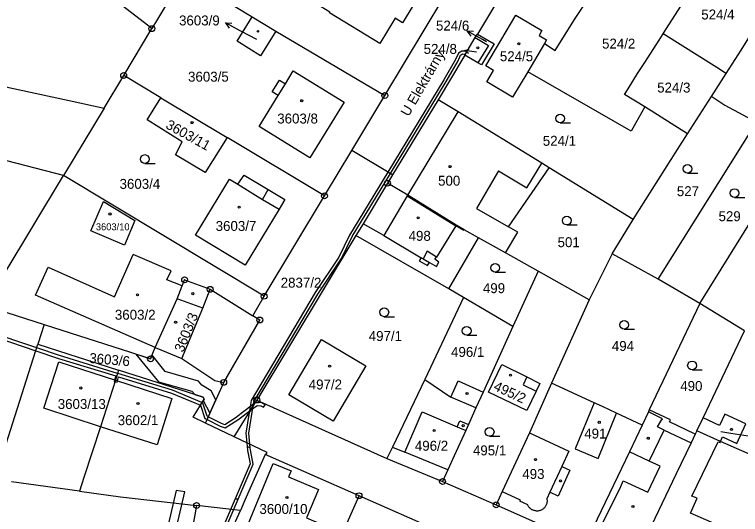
# Model space of a CAD drawing. Extents: x -644096 to -634268, y -1141430 to -1133463.
# Drawn here: x -640487.2 to -640363, y -1137834.3 to -1137748.7 of the extents above; entities that cross this region are included whole.
import ezdxf

# ---------------------------------------------------------------- set-up
doc = ezdxf.new("R2010")
doc.units = 0
for name, color, linetype in [('_CIVIL_CONSTRUCTION', 7, 'Continuous'), ('B_Hranice _3D', 7, 'Continuous'), ('M_Svah_Nasyp', 7, 'Continuous'), ('M_Svah_Zarez', 7, 'Continuous'), ('svrsek_osa_sjezdy', 7, 'Continuous'), ('svrsek_osa_VRT', 7, 'Continuous'), ('svrsek_popisy_VRT', 7, 'Continuous'), ('terminal_VRT', 7, 'Continuous')]:
    doc.layers.add(name, color=color, linetype=linetype)

msp = doc.modelspace()

# ---------------------------------------------------------------- linework, layer by layer
at = {"layer": '_CIVIL_CONSTRUCTION'}
for centre, radius in [((-640463.68, -1137751.16), 0.5), ((-640463.68, -1137751.16), 0.0303), ((-640468.5, -1137759.17), 0.5), ((-640468.5, -1137759.17), 0.0303), ((-640423.84, -1137762.61), 0.5), ((-640423.84, -1137762.61), 0.0303), ((-640423.39, -1137777.62), 0.5), ((-640423.39, -1137777.62), 0.0303), ((-640434.16, -1137779.77), 0.5), ((-640434.16, -1137779.77), 0.0303), ((-640458.08, -1137794.13), 0.5), ((-640458.08, -1137794.13), 0.0303), ((-640453.71, -1137795.76), 0.5), ((-640453.71, -1137795.76), 0.0303), ((-640444.48, -1137796.95), 0.5), ((-640444.48, -1137796.95), 0.0303), ((-640445.23, -1137801.01), 0.5), ((-640445.23, -1137801.01), 0.0303), ((-640463.9, -1137807.65), 0.5), ((-640463.9, -1137807.65), 0.0303), ((-640451.39, -1137811.68), 0.5), ((-640451.39, -1137811.68), 0.0303), ((-640445.72, -1137814.7), 0.5), ((-640445.72, -1137814.7), 0.0303), ((-640413.98, -1137828.65), 0.5), ((-640413.98, -1137828.65), 0.0303), ((-640428.26, -1137831.07), 0.5), ((-640428.26, -1137831.07), 0.0303), ((-640456.03, -1137832.75), 0.5), ((-640404.81, -1137832.64), 0.5), ((-640456.03, -1137832.75), 0.0303), ((-640404.81, -1137832.64), 0.0303)]:
    msp.add_circle(centre, radius, dxfattribs=at)
at = {"layer": 'B_Hranice _3D'}
for points in [[(-640423.32, -1137775.7), (-640422.89, -1137775.95), (-640413.34, -1137760.2), (-640411.33, -1137756.65), (-640410.89, -1137755.7), (-640410.55, -1137755.49), (-640410.06, -1137755.52), (-640409.77, -1137755.03), (-640410.67, -1137754.99), (-640411.27, -1137755.35), (-640411.77, -1137756.42), (-640413.78, -1137759.94)], [(-640447.03, -1137816.83), (-640446.34, -1137815.7), (-640446.22, -1137814.99), (-640435.32, -1137796.58), (-640431.26, -1137790.49), (-640429.42, -1137786.73), (-640422.89, -1137775.95), (-640423.32, -1137775.7), (-640429.86, -1137786.49), (-640431.7, -1137790.24), (-640435.74, -1137796.32), (-640446.7, -1137814.81)], [(-640456.36, -1137813.76), (-640454.89, -1137814.23), (-640454.74, -1137814.53), (-640454.91, -1137814.81), (-640453.76, -1137816.95), (-640452.73, -1137814.65), (-640453.55, -1137813.14), (-640455.11, -1137812.16), (-640455.73, -1137811.45), (-640461.38, -1137809.82), (-640463.65, -1137807.05), (-640463.9, -1137807.65), (-640466.41, -1137806.84), (-640462.54, -1137811.56), (-640456.85, -1137813.21)], [(-640454.25, -1137818.04), (-640452, -1137819.15), (-640451.12, -1137819.48), (-640448.97, -1137818.08), (-640448.09, -1137817.42), (-640446.79, -1137816.43), (-640445.7, -1137815.61), (-640445.02, -1137815.67), (-640444.58, -1137815.95), (-640444.32, -1137815.53), (-640444.86, -1137815.19), (-640445.84, -1137815.09), (-640446.06, -1137815.26), (-640448.39, -1137817.02), (-640449.25, -1137817.68), (-640451.18, -1137818.92), (-640451.8, -1137818.69), (-640454.04, -1137817.57)], [(-640447.4, -1137822.63), (-640446.87, -1137822.87), (-640447.11, -1137820.39), (-640446.34, -1137815.7), (-640447.03, -1137816.83), (-640447.61, -1137820.37)], [(-640449.45, -1137831.6), (-640448.94, -1137831.68), (-640446.37, -1137825.66), (-640446.83, -1137823.25), (-640446.87, -1137822.87), (-640447.4, -1137822.63), (-640447.33, -1137823.33), (-640446.89, -1137825.6)], [(-640474.03, -1137899.51), (-640473.67, -1137897.48), (-640458.07, -1137830.4), (-640459.53, -1137830.19), (-640475.13, -1137897.18), (-640475.31, -1137898.2)]]:
    msp.add_lwpolyline(points, close=True, dxfattribs=at)
for points in [[(-640492.22, -1137803.34), (-640483.53, -1137806.26), (-640479.62, -1137807.57), (-640469.86, -1137810.57), (-640470.05, -1137811.29), (-640470.11, -1137811.53), (-640470, -1137811.56), (-640469.63, -1137811.65), (-640469.57, -1137811.41), (-640469.39, -1137810.71), (-640460.32, -1137813.5), (-640455.38, -1137815.59), (-640455.35, -1137815.6), (-640454.63, -1137817.85), (-640454.25, -1137818.04), (-640454.04, -1137817.57), (-640454.21, -1137817.49), (-640454.95, -1137815.22), (-640455.12, -1137815.15), (-640460.14, -1137813.02), (-640469.49, -1137810.16), (-640469.54, -1137810.14), (-640479.46, -1137807.09), (-640483.37, -1137805.78), (-640492.08, -1137802.86)], [(-640455.24, -1137846.43), (-640448.94, -1137831.68), (-640449.45, -1137831.6), (-640455.7, -1137846.25)]]:
    msp.add_lwpolyline(points, dxfattribs=at)
at = {"layer": 'M_Svah_Nasyp'}
for p, q in [((-640442.08, -1137762.6), (-640440.85, -1137760.6)), ((-640419.94, -1137779.67), (-640411.31, -1137765.42)), ((-640399.54, -1137778.38), (-640397.03, -1137774.17)), ((-640404.4, -1137775.48), (-640406.19, -1137778.49)), ((-640404.4, -1137775.48), (-640399.54, -1137778.38)), ((-640448.96, -1137777.78), (-640444.76, -1137780.39)), ((-640444.76, -1137780.39), (-640443.79, -1137778.7)), ((-640406.19, -1137778.49), (-640408.16, -1137781.91)), ((-640420.01, -1137779.78), (-640424.01, -1137786.53)), ((-640420.01, -1137779.78), (-640419.94, -1137779.67)), ((-640420.01, -1137779.78), (-640411.69, -1137784.9)), ((-640444.76, -1137780.39), (-640441.94, -1137782.05)), ((-640408.16, -1137781.91), (-640402.7, -1137785.08)), ((-640424.01, -1137786.53), (-640427.56, -1137784.58)), ((-640411.69, -1137784.9), (-640415.03, -1137790.25)), ((-640410.32, -1137785.68), (-640411.69, -1137784.9)), ((-640410.26, -1137785.57), (-640410.32, -1137785.68)), ((-640424.01, -1137786.53), (-640417.63, -1137790.35)), ((-640470.05, -1137797.03), (-640466.86, -1137789.83)), ((-640460.37, -1137792.62), (-640466.86, -1137789.83)), ((-640416.6, -1137789.24), (-640417.29, -1137790.56)), ((-640415.03, -1137790.25), (-640416.6, -1137789.24)), ((-640417.63, -1137790.35), (-640417.95, -1137790.88)), ((-640417.95, -1137790.88), (-640416.53, -1137791.68)), ((-640417.29, -1137790.56), (-640417.63, -1137790.35)), ((-640417.29, -1137790.56), (-640416.23, -1137791.16)), ((-640416.53, -1137791.68), (-640416.23, -1137791.16)), ((-640416.23, -1137791.16), (-640415.02, -1137791.84)), ((-640415.29, -1137790.61), (-640415.03, -1137790.25)), ((-640414.6, -1137791.1), (-640415.29, -1137790.61)), ((-640415.02, -1137791.84), (-640414.6, -1137791.1)), ((-640483.55, -1137796.74), (-640481.4, -1137791.95)), ((-640481.4, -1137791.95), (-640470.05, -1137797.03)), ((-640461.13, -1137794.14), (-640460.37, -1137792.62)), ((-640458.47, -1137795.16), (-640461.13, -1137794.14)), ((-640454.99, -1137799), (-640453.71, -1137795.76)), ((-640463.09, -1137805.71), (-640483.55, -1137796.74)), ((-640454.99, -1137799), (-640459.33, -1137797.4)), ((-640458.56, -1137807.59), (-640454.99, -1137799)), ((-640482.17, -1137816.1), (-640479.6, -1137808.18)), ((-640479.6, -1137808.18), (-640469.92, -1137811.3)), ((-640469.92, -1137811.3), (-640460.27, -1137814.44)), ((-640399.57, -1137810.76), (-640400.21, -1137812.12)), ((-640400.21, -1137812.12), (-640397.99, -1137813.18)), ((-640460.27, -1137814.44), (-640462.8, -1137822.36)), ((-640408.27, -1137816.06), (-640412.58, -1137814.2)), ((-640472.48, -1137819.26), (-640482.17, -1137816.1)), ((-640420.41, -1137823.64), (-640417.44, -1137816.71)), ((-640417.44, -1137816.71), (-640411.46, -1137819.28)), ((-640411.46, -1137819.28), (-640411.01, -1137818.24)), ((-640411.01, -1137818.24), (-640409.54, -1137818.86)), ((-640462.8, -1137822.36), (-640472.48, -1137819.26)), ((-640411.46, -1137819.28), (-640410.01, -1137819.9)), ((-640378.64, -1137825.15), (-640376.06, -1137819.87)), ((-640376.06, -1137819.87), (-640371.49, -1137822.03)), ((-640399.14, -1137820.32), (-640392.41, -1137823.43)), ((-640422.53, -1137822.77), (-640420.41, -1137823.64)), ((-640413.08, -1137826.66), (-640420.41, -1137823.64)), ((-640392.41, -1137823.43), (-640393.61, -1137826.07)), ((-640378.64, -1137825.15), (-640382.01, -1137823.55)), ((-640393.61, -1137826.07), (-640395.62, -1137830.48)), ((-640393.61, -1137826.07), (-640392.19, -1137826.72)), ((-640376.76, -1137826.04), (-640378.64, -1137825.15)), ((-640392.19, -1137826.72), (-640394.2, -1137831.13)), ((-640387.25, -1137837.09), (-640383.47, -1137829.48)), ((-640403.79, -1137830.34), (-640400.72, -1137831.76)), ((-640395.62, -1137830.48), (-640396.14, -1137831.62)), ((-640394.2, -1137831.13), (-640395.62, -1137830.48)), ((-640400.72, -1137831.76), (-640400.8, -1137831.94)), ((-640400.8, -1137831.94), (-640399.44, -1137832.58)), ((-640364.49, -1137837.13), (-640371.57, -1137834.03))]:
    msp.add_line(p, q, dxfattribs=at)
for points in [[(-640376.06, -1137819.87), (-640377.21, -1137819.31), (-640376.51, -1137818.01), (-640376.42, -1137818.07), (-640376.36, -1137817.9), (-640378.79, -1137816.74)], [(-640371.57, -1137834.03), (-640370.47, -1137831.52), (-640371.33, -1137831.14), (-640366.86, -1137821.83), (-640366.51, -1137821.97), (-640366.44, -1137821.8)], [(-640383.47, -1137829.48), (-640383.08, -1137828.52), (-640378.88, -1137830.47), (-640376.76, -1137826.04)], [(-640396.14, -1137831.62), (-640396.12, -1137831.74), (-640396.11, -1137831.85), (-640396.1, -1137831.97), (-640396.11, -1137832.08), (-640396.12, -1137832.2), (-640396.14, -1137832.32), (-640396.17, -1137832.43), (-640396.2, -1137832.54), (-640396.24, -1137832.65), (-640396.3, -1137832.76), (-640396.35, -1137832.86), (-640396.42, -1137832.96), (-640396.49, -1137833.05), (-640396.56, -1137833.14), (-640396.64, -1137833.22), (-640396.73, -1137833.3), (-640396.82, -1137833.37), (-640396.92, -1137833.43), (-640397.02, -1137833.49), (-640397.13, -1137833.54), (-640397.24, -1137833.59), (-640397.35, -1137833.62), (-640397.46, -1137833.65), (-640397.58, -1137833.67), (-640397.69, -1137833.69), (-640397.81, -1137833.69), (-640397.93, -1137833.69), (-640398.04, -1137833.68), (-640398.16, -1137833.66), (-640398.27, -1137833.63), (-640398.38, -1137833.6), (-640398.49, -1137833.56), (-640398.6, -1137833.51), (-640398.7, -1137833.46), (-640398.8, -1137833.39), (-640398.89, -1137833.32), (-640398.98, -1137833.25), (-640399.07, -1137833.17), (-640399.15, -1137833.08), (-640399.22, -1137832.99), (-640399.28, -1137832.89), (-640399.34, -1137832.79), (-640399.4, -1137832.69), (-640399.44, -1137832.58)]]:
    msp.add_lwpolyline(points, dxfattribs=at)
at = {"layer": 'M_Svah_Zarez'}
for centre, radius in [((-640445.55, -1137751.62), 0.123), ((-640400.92, -1137753.74), 0.175), ((-640407.95, -1137754.43), 0.175), ((-640438.06, -1137763.49), 0.175), ((-640456.81, -1137767.24), 0.175), ((-640412.7, -1137774.77), 0.175), ((-640448.74, -1137781.71), 0.175), ((-640470.84, -1137782.87), 0.175), ((-640418.13, -1137783.52), 0.175), ((-640456.66, -1137796.5), 0.175), ((-640466.12, -1137796.72), 0.175), ((-640459.61, -1137801.4), 0.175), ((-640433.28, -1137808.89), 0.175), ((-640402.35, -1137810.45), 0.175), ((-640475.81, -1137812.64), 0.175), ((-640409.79, -1137813.59), 0.175), ((-640466.05, -1137815.31), 0.175), ((-640387.18, -1137818.52), 0.175), ((-640415.43, -1137819.92), 0.175), ((-640410.46, -1137819.09), 0.175), ((-640364.58, -1137819.72), 0.175), ((-640378.8, -1137821.25), 0.175), ((-640398.08, -1137824.9), 0.175), ((-640393.83, -1137828.55), 0.175), ((-640440.58, -1137831.37), 0.175), ((-640381.42, -1137832.9), 0.175)]:
    msp.add_circle(centre, radius, dxfattribs=at)
at = {"layer": 'svrsek_osa_sjezdy'}
for p, q in [((-640393.86, -1137767.29), (-640392.11, -1137767.29)), ((-640464.88, -1137774.22), (-640463.13, -1137774.22)), ((-640372.1, -1137775.89), (-640370.35, -1137775.89)), ((-640364.06, -1137780.04), (-640362.31, -1137780.04)), ((-640392.74, -1137784.75), (-640390.99, -1137784.75)), ((-640404.98, -1137792.83), (-640403.23, -1137792.83)), ((-640423.94, -1137800.44), (-640422.19, -1137800.44)), ((-640382.92, -1137802.59), (-640381.17, -1137802.59)), ((-640409.85, -1137803.61), (-640408.1, -1137803.61)), ((-640371.32, -1137809.53), (-640369.57, -1137809.53)), ((-640405.93, -1137820.91), (-640404.18, -1137820.91))]:
    msp.add_line(p, q, dxfattribs=at)
for centre in [(-640393.86, -1137766.54), (-640464.88, -1137773.47), (-640372.1, -1137775.14), (-640364.06, -1137779.29), (-640392.74, -1137784), (-640404.98, -1137792.08), (-640423.94, -1137799.69), (-640382.92, -1137801.84), (-640409.85, -1137802.86), (-640371.32, -1137808.78), (-640405.93, -1137820.16)]:
    msp.add_circle(centre, 0.75, dxfattribs=at)
at = {"layer": 'svrsek_popisy_VRT'}
for p, q in [((-640448.45, -1137751.59), (-640451.1, -1137750.18)), ((-640451.1, -1137750.18), (-640449.98, -1137750.21)), ((-640451.1, -1137750.18), (-640450.45, -1137751.09)), ((-640445.73, -1137753.02), (-640448.45, -1137751.59)), ((-640407.17, -1137753), (-640409.8, -1137751.54)), ((-640409.8, -1137751.54), (-640408.68, -1137751.59)), ((-640409.8, -1137751.54), (-640409.16, -1137752.47)), ((-640406.44, -1137753.4), (-640407.17, -1137753)), ((-640410.15, -1137754.9), (-640409.43, -1137754.67)), ((-640408.16, -1137755.21), (-640410.15, -1137754.9)), ((-640410.15, -1137754.9), (-640409.54, -1137755.33)), ((-640366.42, -1137820.09), (-640364.7, -1137820.38)), ((-640364.7, -1137820.38), (-640361.74, -1137820.85))]:
    msp.add_line(p, q, dxfattribs=at)
at = {"layer": 'terminal_VRT'}
for p, q in [((-640393.08, -1137727.04), (-640408.01, -1137752.08)), ((-640458.19, -1137742.03), (-640446.51, -1137749.14)), ((-640423.84, -1137762.61), (-640413.53, -1137745.46)), ((-640446.51, -1137749.14), (-640442.5, -1137751.61)), ((-640468.5, -1137759.17), (-640463.68, -1137751.16)), ((-640442.5, -1137751.61), (-640423.84, -1137762.61)), ((-640410.16, -1137755.69), (-640408.38, -1137752.7)), ((-640408.38, -1137752.7), (-640408.01, -1137752.08)), ((-640396.57, -1137753.71), (-640399.42, -1137758.53)), ((-640407.94, -1137757.02), (-640410.16, -1137755.69)), ((-640471.86, -1137764.75), (-640468.5, -1137759.17)), ((-640462.13, -1137762.99), (-640468.5, -1137759.17)), ((-640368.02, -1137762.75), (-640365.48, -1137758.81)), ((-640429.51, -1137772.03), (-640423.84, -1137762.61)), ((-640372.08, -1137769.14), (-640368.02, -1137762.75)), ((-640462.13, -1137762.99), (-640450.81, -1137769.78)), ((-640414.72, -1137763.33), (-640422.51, -1137776.18)), ((-640471.86, -1137764.75), (-640478.81, -1137776.31)), ((-640372.08, -1137769.14), (-640379.41, -1137764.56)), ((-640478.81, -1137776.31), (-640517.04, -1137766.4)), ((-640377.14, -1137794.02), (-640360.54, -1137767.55)), ((-640434.16, -1137779.77), (-640450.81, -1137769.78)), ((-640434.16, -1137779.77), (-640429.51, -1137772.03)), ((-640422.51, -1137776.18), (-640429.51, -1137772.03)), ((-640381.36, -1137783.81), (-640395.73, -1137774.99)), ((-640444.48, -1137796.95), (-640478.81, -1137776.31)), ((-640422.51, -1137776.18), (-640423.39, -1137777.62)), ((-640370.01, -1137798.21), (-640356.86, -1137776.95)), ((-640444.48, -1137796.95), (-640434.16, -1137779.77)), ((-640385, -1137789.68), (-640381.36, -1137783.81)), ((-640407.83, -1137786.93), (-640410.26, -1137785.57)), ((-640403.21, -1137789.52), (-640401.13, -1137785.99)), ((-640428.78, -1137786.53), (-640445.72, -1137814.7)), ((-640412.89, -1137795.68), (-640428.78, -1137786.53)), ((-640412.89, -1137795.68), (-640407.83, -1137786.93)), ((-640403.21, -1137789.52), (-640407.83, -1137786.93)), ((-640397.65, -1137792.64), (-640403.21, -1137789.52)), ((-640385, -1137789.68), (-640388.92, -1137797.54)), ((-640377.14, -1137794.02), (-640385, -1137789.68)), ((-640397.65, -1137792.64), (-640401.95, -1137802.13)), ((-640388.92, -1137797.54), (-640397.65, -1137792.64)), ((-640370.01, -1137798.21), (-640377.14, -1137794.02)), ((-640410.38, -1137797.16), (-640412.89, -1137795.68)), ((-640463.09, -1137805.71), (-640459.33, -1137797.4)), ((-640446.43, -1137800.27), (-640444.48, -1137796.95)), ((-640410.38, -1137797.16), (-640417.03, -1137811.17)), ((-640401.95, -1137802.13), (-640410.38, -1137797.16)), ((-640388.92, -1137797.54), (-640395.33, -1137811.82)), ((-640492.18, -1137798.54), (-640482.08, -1137801.79)), ((-640370.01, -1137798.21), (-640378.63, -1137816.4)), ((-640362.36, -1137802.88), (-640370.01, -1137798.21)), ((-640482.08, -1137801.79), (-640483.16, -1137805.12)), ((-640401.95, -1137802.13), (-640407.04, -1137813.35)), ((-640369.43, -1137817.72), (-640362.36, -1137802.88)), ((-640489.87, -1137825.94), (-640483.16, -1137805.12)), ((-640483.16, -1137805.12), (-640469.36, -1137809.57)), ((-640417.03, -1137811.17), (-640412.58, -1137814.2)), ((-640454.53, -1137818.66), (-640451.39, -1137811.68)), ((-640388.07, -1137815.16), (-640395.33, -1137811.82)), ((-640449.58, -1137820.97), (-640445.72, -1137814.7)), ((-640445.72, -1137814.7), (-640423.5, -1137824.7)), ((-640379.85, -1137818.98), (-640384.22, -1137816.95)), ((-640449.58, -1137820.97), (-640454.53, -1137818.66)), ((-640370.52, -1137820), (-640369.43, -1137817.72)), ((-640370.52, -1137820), (-640370.78, -1137820.55)), ((-640366.44, -1137821.8), (-640370.52, -1137820)), ((-640358.1, -1137825.48), (-640366.44, -1137821.8)), ((-640428.26, -1137831.07), (-640444.28, -1137824.01)), ((-640423.5, -1137824.7), (-640413.98, -1137828.65)), ((-640476.04, -1137830.3), (-640487.7, -1137828.7)), ((-640413.98, -1137828.65), (-640404.81, -1137832.64)), ((-640412.25, -1137838.12), (-640428.26, -1137831.07)), ((-640460.57, -1137860.59), (-640448.55, -1137833.6)), ((-640448.55, -1137833.6), (-640456.03, -1137832.75))]:
    msp.add_line(p, q, dxfattribs=at)
for points in [[(-640463.68, -1137751.16), (-640502.38, -1137721.29), (-640511.55, -1137718.4)], [(-640433.32, -1137748.46), (-640433.24, -1137748.33), (-640435.46, -1137746.99), (-640430.48, -1137739.02), (-640428.27, -1137740.37), (-640418.48, -1137746.32), (-640420.8, -1137750.17), (-640422.09, -1137749.39), (-640424.69, -1137753.69), (-640433.32, -1137748.46)], [(-640376.28, -1137752.05), (-640375.79, -1137751.29), (-640367.76, -1137738.75)], [(-640396.57, -1137753.71), (-640394.7, -1137754.89), (-640393.1, -1137752.31), (-640391.29, -1137749.42), (-640388.54, -1137745.26)], [(-640365.48, -1137758.81), (-640362.95, -1137754.86), (-640357.05, -1137745.4), (-640356.8, -1137745)], [(-640461.16, -1137746.96), (-640461.52, -1137747.56), (-640462.72, -1137749.56), (-640463.68, -1137751.16)], [(-640442.5, -1137751.61), (-640445.09, -1137755.79), (-640449.1, -1137753.28), (-640446.51, -1137749.14)], [(-640399.42, -1137758.53), (-640402, -1137762.9), (-640406.41, -1137760.26), (-640405.24, -1137758.3), (-640406.56, -1137757.52), (-640401.43, -1137748.85), (-640396.99, -1137751.48), (-640397.45, -1137752.33), (-640396.2, -1137753.08), (-640396.57, -1137753.71)], [(-640408.38, -1137752.7), (-640406.15, -1137754.03), (-640407.94, -1137757.02)], [(-640408.01, -1137752.08), (-640405.18, -1137753.77), (-640407.33, -1137757.38), (-640407.94, -1137757.02)], [(-640379.41, -1137764.56), (-640382.88, -1137762.4), (-640382.27, -1137761.44), (-640380.62, -1137758.86), (-640379.51, -1137757.13), (-640377.35, -1137753.76), (-640376.28, -1137752.05)], [(-640365.48, -1137758.81), (-640365.75, -1137758.64), (-640367.1, -1137757.79), (-640376.28, -1137752.05)], [(-640514.86, -1137755.46), (-640477.83, -1137763.46), (-640471.86, -1137764.75)], [(-640410.16, -1137755.69), (-640410.35, -1137756), (-640414.72, -1137763.33)], [(-640440.85, -1137760.6), (-640439.5, -1137758.39), (-640430.78, -1137763.75), (-640436.67, -1137773.28), (-640445.34, -1137767.92), (-640442.08, -1137762.6), (-640443.1, -1137761.98), (-640441.87, -1137759.97), (-640440.85, -1137760.6)], [(-640379.41, -1137764.56), (-640380.94, -1137767.28), (-640381.75, -1137768.71), (-640399.42, -1137758.53)], [(-640368.02, -1137762.75), (-640367.78, -1137762.91), (-640365.72, -1137764.28), (-640360.28, -1137767.14)], [(-640450.81, -1137769.78), (-640454.57, -1137775.77), (-640459.62, -1137772.75), (-640458.49, -1137770.53), (-640464.48, -1137766.74), (-640462.13, -1137762.99)], [(-640395.73, -1137774.99), (-640397.03, -1137774.17), (-640411.31, -1137765.42), (-640414.72, -1137763.33)], [(-640381.36, -1137783.81), (-640373.79, -1137771.85), (-640372.08, -1137769.14)], [(-640401.13, -1137785.99), (-640402.7, -1137785.08), (-640395.73, -1137774.99)], [(-640492.18, -1137798.54), (-640489.12, -1137793.45), (-640478.81, -1137776.31)], [(-640448.96, -1137777.78), (-640447.91, -1137776.23), (-640443.79, -1137778.7), (-640440.92, -1137780.42), (-640441.94, -1137782.05), (-640447.71, -1137791.61), (-640456.21, -1137786.47), (-640450.41, -1137776.94), (-640448.96, -1137777.78)], [(-640423.39, -1137777.62), (-640427.56, -1137784.58), (-640428.78, -1137786.53)], [(-640410.26, -1137785.57), (-640411.63, -1137784.79), (-640419.94, -1137779.67), (-640423.39, -1137777.62)], [(-640466.59, -1137783.98), (-640468.34, -1137788.2), (-640474.14, -1137785.76), (-640471.96, -1137780.74), (-640466.59, -1137783.98)], [(-640459.33, -1137797.4), (-640458.47, -1137795.16), (-640458.08, -1137794.13)], [(-640458.08, -1137794.13), (-640453.71, -1137795.76), (-640446.43, -1137800.27)], [(-640451.39, -1137811.68), (-640445.23, -1137801.01), (-640446.43, -1137800.27)], [(-640482.08, -1137801.79), (-640467.36, -1137806.53), (-640463.9, -1137807.65), (-640463.09, -1137805.71)], [(-640427.1, -1137808.84), (-640432.69, -1137818.31), (-640440.24, -1137813.81), (-640434.67, -1137804.35), (-640427.1, -1137808.84)], [(-640463.09, -1137805.71), (-640458.56, -1137807.59), (-640452.9, -1137811.38), (-640451.39, -1137811.68)], [(-640397.36, -1137811.87), (-640397.99, -1137813.18), (-640399.59, -1137816.49), (-640406.14, -1137813.33), (-640403.86, -1137808.61), (-640399.57, -1137810.76), (-640397.36, -1137811.87)], [(-640469.36, -1137809.57), (-640469.92, -1137811.3), (-640472.48, -1137819.26), (-640475.29, -1137827.98), (-640476.04, -1137830.3)], [(-640454.53, -1137818.66), (-640456.64, -1137817.65), (-640454.74, -1137814.53), (-640454.89, -1137814.23), (-640469.36, -1137809.57)], [(-640417.03, -1137811.17), (-640422.53, -1137822.77), (-640423.5, -1137824.7)], [(-640412.58, -1137814.2), (-640411.29, -1137811.41), (-640407.04, -1137813.35)], [(-640395.33, -1137811.82), (-640399.14, -1137820.32), (-640403.79, -1137830.34), (-640404.81, -1137832.64)], [(-640407.04, -1137813.35), (-640408.27, -1137816.06), (-640409.54, -1137818.86), (-640410.01, -1137819.9), (-640411.98, -1137824.25), (-640413.08, -1137826.66), (-640413.98, -1137828.65)], [(-640388.07, -1137815.16), (-640391.32, -1137823.06), (-640387.39, -1137824.71), (-640384.22, -1137816.95)], [(-640384.22, -1137816.95), (-640386.63, -1137815.83), (-640388.07, -1137815.16)], [(-640378.63, -1137816.4), (-640378.79, -1137816.74), (-640379.85, -1137818.98)], [(-640370.78, -1137820.55), (-640375.2, -1137818.45), (-640375.03, -1137818.09), (-640378.63, -1137816.4)], [(-640366.44, -1137821.8), (-640366.09, -1137821.01), (-640363.66, -1137822.14), (-640362.11, -1137818.79), (-640365.71, -1137817.1), (-640366.6, -1137819.04), (-640369.43, -1137817.72)], [(-640379.85, -1137818.98), (-640382.01, -1137823.55), (-640389.58, -1137839.37)], [(-640444.28, -1137824.01), (-640444.11, -1137823.99), (-640443.97, -1137823.68), (-640449.58, -1137820.97)], [(-640370.78, -1137820.55), (-640371.49, -1137822.03), (-640374.03, -1137827.33), (-640379.52, -1137838.79), (-640379.7, -1137839.17), (-640380.26, -1137840.42), (-640381.4, -1137842.81)], [(-640444.28, -1137824.01), (-640447.77, -1137831.84), (-640448.55, -1137833.6)], [(-640440.31, -1137827.85), (-640435.18, -1137829.99), (-640437.23, -1137834.88), (-640434.16, -1137836.16), (-640436.47, -1137841.75), (-640445.68, -1137837.94), (-640445.2, -1137836.79), (-640447.23, -1137835.94), (-640442.93, -1137825.54), (-640439.88, -1137826.81), (-640440.31, -1137827.85)], [(-640476.04, -1137830.3), (-640469.02, -1137831.27), (-640456.03, -1137832.75)], [(-640437.72, -1137852.19), (-640436.77, -1137850.04), (-640434.59, -1137845.48), (-640428.26, -1137831.07)], [(-640456.03, -1137832.75), (-640459.07, -1137849.61), (-640463.08, -1137858.78), (-640475.35, -1137871.2), (-640485.95, -1137863.3), (-640493.69, -1137861.9)], [(-640404.81, -1137832.64), (-640395.69, -1137836.67), (-640389.58, -1137839.37)]]:
    msp.add_lwpolyline(points, dxfattribs=at)

# ---------------------------------------------------------------- texts
at = {"layer": 'svrsek_osa_VRT'}
for s, height, p in [('524/4', 1.7, (-640369.74, -1137749.59)), ('3603/9', 1.7, (-640459.03, -1137750.61)), ('524/6', 1.7, (-640415.1, -1137751.49)), ('524/2', 1.7, (-640386.71, -1137754.57)), ('524/8', 1.7, (-640417.21, -1137755.48)), ('524/5', 1.7, (-640404.18, -1137756.73)), ('3603/5', 1.7, (-640457.49, -1137760.23)), ('524/3', 1.7, (-640377.28, -1137762.09)), ('3603/8', 1.7, (-640442.24, -1137767.39)), ('524/1', 1.7, (-640396.84, -1137771.2)), ('500', 1.7, (-640414.74, -1137778.03)), ('3603/4', 1.7, (-640469.2, -1137778.57)), ('527', 1.7, (-640373.92, -1137779.82)), ('529', 1.7, (-640366.79, -1137784.1)), ('3603/7', 1.7, (-640452.77, -1137785.77)), ('3603/10', 1.19, (-640473.25, -1137785.66)), ('498', 1.7, (-640419.78, -1137787.46)), ('501', 1.7, (-640394.31, -1137788.55)), ('2837/2', 1.7, (-640441.65, -1137795.47)), ('499', 1.7, (-640407.08, -1137796.41)), ('3603/2', 1.7, (-640470, -1137800.96)), ('497/1', 1.7, (-640426.6, -1137804.6)), ('494', 1.7, (-640385.03, -1137806.3)), ('496/1', 1.7, (-640412.52, -1137807.32)), ('497/2', 1.7, (-640436.86, -1137812.89)), ('490', 1.7, (-640373.34, -1137813.15)), ('3603/13', 1.7, (-640479.77, -1137816.23)), ('3602/1', 1.7, (-640469.52, -1137819)), ('491', 1.7, (-640389.75, -1137821.29)), ('496/2', 1.7, (-640418.71, -1137823.38)), ('495/1', 1.7, (-640408.78, -1137824.17)), ('493', 1.7, (-640400.34, -1137828.2)), ('3600/10', 1.7, (-640445.29, -1137834.19))]:
    msp.add_text(s, height=height, dxfattribs=at).set_placement(p)
for s, rotation, p in [('3603/11', 331, (-640461.46, -1137768.11)), ('3603/3', 68, (-640458.33, -1137806.65)), ('3603/6', 355, (-640474.44, -1137808.33)), ('495/2', 335, (-640405.39, -1137812.93))]:
    msp.add_text(s, height=1.7, rotation=rotation, dxfattribs=at).set_placement(p)
at = {"layer": 'svrsek_popisy_VRT'}
msp.add_text('U Elektrárny', height=1.7, rotation=60, dxfattribs=at).set_placement((-640419.79, -1137766.31))

doc.saveas('drawing.dxf')
